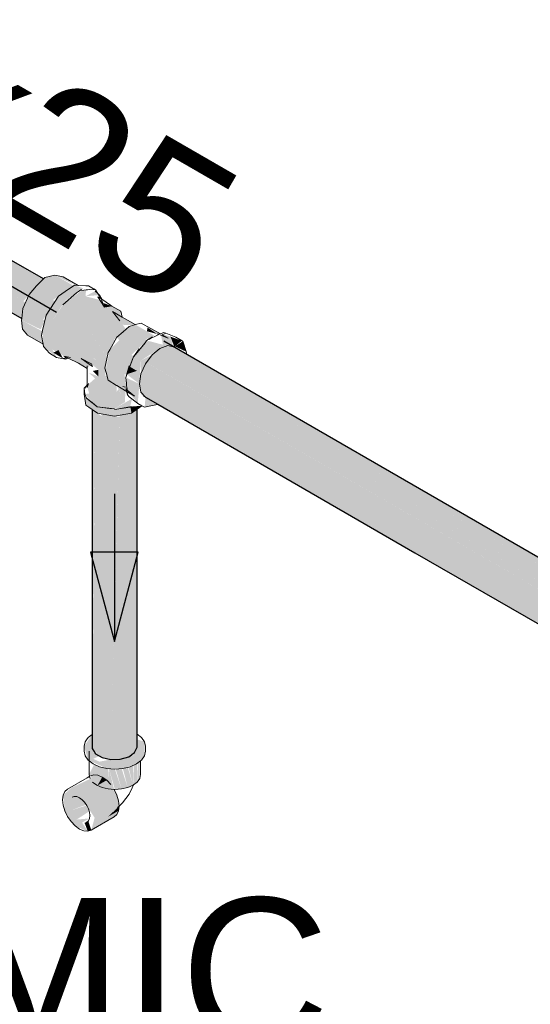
# Model space of a CAD drawing. Header units: millimetres. Extents: x 567 to 934, y -1 to 364.
# Tile 569 of 656: x 749.335 to 750.026, y 70.55 to 71.882. Entities that reach past the tile are written whole.
import ezdxf

# ---------------------------------------------------------------- set-up
doc = ezdxf.new("R2010")
doc.units = ezdxf.units.MM
doc.header["$MEASUREMENT"] = 0
doc.linetypes.add('NULL', pattern=[0])
for name, color, linetype, lineweight in [('AF-Condutos', 140, 'Continuous', 25), ('AF-Conexões', 152, 'Continuous', 18), ('AF-Peça de utilização', 152, 'Continuous', 18), ('AF-Sentido conduto', 140, 'Continuous', 30), ('AF-Textos conduto', 7, 'Continuous', 9), ('Textos', 7, 'Continuous', 9)]:
    doc.layers.add(name, color=color, linetype=linetype, lineweight=lineweight)
doc.styles.add('Arial', font='arial.ttf')

msp = doc.modelspace()

# ---------------------------------------------------------------- hatches: boundary and pattern name
at = {"layer": 'AF-Condutos', "linetype": 'Continuous'}
for points in [[(749.2193, 71.6164), (749.2008, 71.6264), (749.1833, 71.6184), (749.1702, 71.5972), (749.1702, 71.5769), (749.338, 71.4781), (749.3431, 71.4992), (749.2241, 71.5769), (749.3476, 71.5093), (749.2236, 71.5809), (749.348, 71.5102), (749.3666, 71.5305)], [(749.2075, 71.6233), (749.3668, 71.5307), (749.3672, 71.5311)], [(749.2236, 71.5809), (749.3473, 71.5095), (749.3479, 71.5102)], [(749.2241, 71.5769), (749.3402, 71.5011), (749.3476, 71.5093)], [(749.1753, 71.5717), (749.3379, 71.4777), (749.338, 71.4781), (749.1907, 71.5648)], [(749.5104, 71.4487), (749.528, 71.4383), (750.7581, 70.7283)], [(749.5429, 71.4394), (749.5181, 71.4442), (750.7581, 70.7283), (750.7582, 70.7284), (749.5619, 71.4272), (750.765, 70.7329)], [(749.5299, 71.4469), (750.765, 70.7329), (750.7659, 70.7333)], [(749.5163, 71.4304), (749.5034, 71.4199), (750.7387, 70.7067), (750.7389, 70.7069)], [(749.528, 71.4383), (749.5163, 71.4304), (750.7483, 70.7193), (750.7485, 70.7195)], [(750.7476, 70.7197), (749.5163, 71.4304), (750.7374, 70.7078)], [(750.7572, 70.7288), (749.528, 71.4383), (750.7471, 70.7203)], [(750.7646, 70.7331), (749.5619, 71.4272), (750.7566, 70.7293)], [(749.4996, 71.4035), (750.7314, 70.6923), (750.7315, 70.6926), (749.5063, 71.418)], [(750.7384, 70.7069), (749.5064, 71.4181), (749.5063, 71.418)], [(750.7387, 70.7067), (749.5063, 71.418), (750.7298, 70.6936)], [(749.4832, 71.413), (749.4803, 71.4023), (749.4937, 71.4068)], [(750.7275, 70.6788), (750.7275, 70.6791), (749.4995, 71.4033), (749.4971, 71.389)], [(750.7291, 70.6937), (749.4996, 71.4035), (749.4995, 71.4033)], [(750.7256, 70.6802), (750.7291, 70.6937), (749.4995, 71.4033)], [(749.4971, 71.389), (750.7265, 70.6694), (750.7275, 70.6788)], [(749.4998, 71.3747), (749.6705, 71.2784), (750.7261, 70.6693), (750.7265, 70.6694), (749.4971, 71.389)], [(749.505, 71.3714), (750.7265, 70.6662), (750.7265, 70.6663), (749.6705, 71.2784)], [(749.4332, 70.9152), (749.4373, 71.3517), (749.4331, 71.3547)], [(749.4332, 70.9152), (749.4331, 71.3547), (749.4331, 70.9184)], [(749.4331, 70.896), (749.4466, 70.8839), (749.4466, 71.3486), (749.4461, 71.3486), (749.4381, 70.9178), (749.4376, 71.3515), (749.4373, 71.3517)], [(749.4381, 70.9178), (749.4461, 71.3455), (749.4376, 71.3514)], [(749.4466, 71.3486), (749.4466, 70.8839), (749.4585, 70.8813), (749.4585, 71.3465)], [(749.4706, 71.3469), (749.4585, 70.8813), (749.4826, 70.885), (749.4826, 71.349)], [(749.4705, 71.3444), (749.4585, 71.3465), (749.4585, 70.8813)], [(749.4939, 70.8978), (749.4939, 71.3549), (749.4901, 71.3523), (749.4826, 70.885), (749.4906, 70.8907)], [(749.4826, 70.885), (749.4901, 71.3503), (749.4826, 71.349)], [(750.7262, 70.6665), (750.7264, 70.6691), (749.6705, 71.2784)]]:
    msp.add_hatch(color=151, dxfattribs=at).paths.add_polyline_path(points)
at = {"layer": 'AF-Conexões', "linetype": 'Continuous'}
for points in [[(749.3691, 71.5329), (749.3579, 71.522), (749.3879, 71.5079), (749.4051, 71.5198)], [(749.4081, 71.5219), (749.3829, 71.5364), (749.3691, 71.5329), (749.4051, 71.5198)], [(749.4096, 71.5229), (749.3939, 71.5342), (749.3829, 71.5364)], [(749.3377, 71.4754), (749.3636, 71.4629), (749.3691, 71.4746), (749.3405, 71.4911), (749.3718, 71.4837), (749.3828, 71.5004), (749.3579, 71.522), (749.348, 71.5103), (749.3394, 71.491)], [(749.3878, 71.508), (749.3579, 71.522), (749.3802, 71.5026)], [(749.4213, 71.5184), (749.4091, 71.5225), (749.3876, 71.5077), (749.3804, 71.4767), (749.3971, 71.5022)], [(749.3674, 71.4399), (749.385, 71.4251), (749.3793, 71.4357), (749.4264, 71.41), (749.4323, 71.4161), (749.4416, 71.4082), (749.4416, 71.3992), (749.451, 71.3999), (749.451, 71.4081), (749.4163, 71.4435), (749.4529, 71.4223), (749.4534, 71.4247), (749.426, 71.4671), (749.463, 71.4458), (749.464, 71.4475), (749.4434, 71.4842), (749.4768, 71.4686), (749.4913, 71.4692), (749.4607, 71.4871), (749.4704, 71.4747), (749.4718, 71.4874), (749.4599, 71.4943), (749.4502, 71.4918), (749.4471, 71.5018), (749.4242, 71.5077), (749.4249, 71.5163), (749.4189, 71.5155), (749.3937, 71.4962), (749.3804, 71.4767), (749.3876, 71.5077), (749.3708, 71.4822), (749.3661, 71.4615)], [(749.3937, 71.4962), (749.4157, 71.515), (749.3966, 71.5013)], [(749.4432, 71.5094), (749.4374, 71.5147), (749.4242, 71.5077)], [(749.4599, 71.4943), (749.4487, 71.4985), (749.4502, 71.4924)], [(749.3668, 71.4759), (749.3718, 71.4837), (749.3405, 71.4911)], [(749.4434, 71.4842), (749.4631, 71.4491), (749.4792, 71.4635)], [(749.4743, 71.4698), (749.4434, 71.4842), (749.4779, 71.4642)], [(749.3658, 71.4603), (749.3377, 71.4754), (749.3388, 71.4632), (749.3639, 71.4518)], [(749.4521, 71.4268), (749.463, 71.4458), (749.426, 71.4671)], [(749.483, 71.4668), (749.4667, 71.4523), (749.4856, 71.4278), (749.5073, 71.4479)], [(749.4917, 71.4693), (749.483, 71.4668), (749.5024, 71.4478), (749.5171, 71.4546)], [(749.5257, 71.4568), (749.4993, 71.4714), (749.5213, 71.4566)], [(749.3459, 71.455), (749.3668, 71.4429), (749.3652, 71.4512), (749.3388, 71.4632)], [(749.526, 71.457), (749.5288, 71.4421), (749.5086, 71.4475), (749.4908, 71.4281), (749.4802, 71.4019), (749.4971, 71.3892), (749.4985, 71.4204), (749.5248, 71.4372), (749.5429, 71.4394), (749.539, 71.4531)], [(749.5071, 71.4604), (749.5213, 71.4566), (749.5081, 71.4654)], [(749.5544, 71.4475), (749.539, 71.4531), (749.5444, 71.4391)], [(749.4502, 71.409), (749.4529, 71.4223), (749.4163, 71.4435)], [(749.4518, 71.4099), (749.48, 71.4015), (749.4889, 71.4259), (749.4699, 71.4481), (749.457, 71.4354)], [(749.5601, 71.433), (749.5557, 71.4469), (749.5453, 71.4398)], [(749.3876, 71.435), (749.3805, 71.4314), (749.3937, 71.4237)], [(749.5052, 71.4165), (749.5142, 71.4286), (749.4985, 71.4204), (749.4992, 71.4026)], [(749.4264, 71.3871), (749.4291, 71.3761), (749.4231, 71.3754), (749.4401, 71.3581), (749.4633, 71.3556), (749.4774, 71.3645), (749.4663, 71.3781), (749.4663, 71.387), (749.4531, 71.4001), (749.4416, 71.3992), (749.4286, 71.4043), (749.4371, 71.3966)], [(749.4339, 71.4067), (749.4416, 71.3992), (749.4416, 71.4082)], [(749.4547, 71.3941), (749.4805, 71.3786), (749.4767, 71.4033), (749.4505, 71.4103)], [(749.4774, 71.3645), (749.4782, 71.38), (749.4665, 71.387)], [(749.4948, 71.3628), (749.4971, 71.3892), (749.4802, 71.3971), (749.4803, 71.3811)], [(749.4225, 71.3744), (749.4248, 71.3605), (749.4402, 71.3497), (749.4633, 71.3456), (749.4864, 71.3497), (749.4666, 71.3552), (749.4401, 71.3581)], [(749.4663, 71.3781), (749.4774, 71.3645), (749.4686, 71.3824)], [(749.487, 71.3691), (749.4633, 71.3556), (749.4844, 71.3577)], [(749.5215, 71.3614), (749.5054, 71.3712), (749.5041, 71.3575)], [(749.4669, 71.3551), (749.4864, 71.3497), (749.4864, 71.358)], [(749.5005, 71.3596), (749.4848, 71.3584), (749.4864, 71.3497)]]:
    msp.add_hatch(color=161, dxfattribs=at).paths.add_polyline_path(points)
at = {"layer": 'AF-Peça de utilização', "linetype": 'Continuous'}
for points in [[(749.4331, 70.9147), (749.4223, 70.8991), (749.4278, 70.8803), (749.4531, 70.8691), (749.4747, 70.8691), (749.4933, 70.8753), (749.5041, 70.8861), (749.5041, 70.9053), (749.4939, 70.9084), (749.4895, 70.8871), (749.4431, 70.8783), (749.4345, 70.8821), (749.4939, 70.909), (749.4376, 70.8891), (749.4345, 70.8909)], [(749.4291, 70.8612), (749.4393, 70.8466), (749.4628, 70.8408), (749.456, 70.8689), (749.4549, 70.8523), (749.4485, 70.8695), (749.436, 70.8747)], [(749.4549, 70.8523), (749.4549, 70.8687), (749.4482, 70.8703)], [(749.4639, 70.8683), (749.456, 70.8689), (749.4639, 70.8407), (749.4729, 70.8414)], [(749.4729, 70.869), (749.465, 70.8684), (749.4729, 70.8414), (749.4813, 70.8434)], [(749.4813, 70.8696), (749.4747, 70.8691), (749.4813, 70.8434)], [(749.4813, 70.8707), (749.4813, 70.8434), (749.4885, 70.8466)], [(749.4885, 70.8724), (749.4823, 70.8709), (749.4885, 70.8466)], [(749.494, 70.8507), (749.4894, 70.8736), (749.4885, 70.8466)], [(749.494, 70.8756), (749.4894, 70.8736), (749.494, 70.8507)], [(749.4975, 70.8784), (749.4948, 70.8764), (749.494, 70.8507), (749.4975, 70.8556)], [(749.4258, 70.8191), (749.4038, 70.8123), (749.4229, 70.8233), (749.4365, 70.8025), (749.432, 70.7856), (749.4629, 70.8035), (749.4688, 70.8119), (749.4378, 70.794), (749.4696, 70.8182), (749.4665, 70.8331), (749.4528, 70.8532), (749.4404, 70.8461), (749.4469, 70.8575), (749.441, 70.86), (749.4046, 70.8427), (749.394, 70.8329), (749.3963, 70.8117), (749.41, 70.7915), (749.4273, 70.7842), (749.4195, 70.7958), (749.4294, 70.8015), (749.4123, 70.8), (749.429, 70.8111)], [(749.4404, 70.8461), (749.4528, 70.8532), (749.4469, 70.8575)], [(749.4038, 70.8123), (749.4251, 70.82), (749.4229, 70.8233)], [(749.4378, 70.794), (749.4546, 70.8037), (749.4695, 70.8182)], [(749.4546, 70.8037), (749.4688, 70.8119), (749.4696, 70.8182)], [(749.4279, 70.7982), (749.4229, 70.7955), (749.4273, 70.7842), (749.432, 70.7856)]]:
    msp.add_hatch(color=161, dxfattribs=at).paths.add_polyline_path(points)

# ---------------------------------------------------------------- linework, layer by layer
at = {"layer": 'AF-Condutos'}
for p, q in [((749.3672, 71.5311), (749.2075, 71.6233)), ((749.189, 71.5637), (749.3379, 71.4777)), ((750.7659, 70.7333), (749.5299, 71.4469)), ((749.5051, 71.3714), (749.5221, 71.3616)), ((749.5221, 71.3616), (749.6696, 71.2764)), ((749.4331, 71.3547), (749.4331, 70.9184)), ((749.4939, 71.3307), (749.4939, 71.3549)), ((749.4939, 70.9159), (749.4939, 71.3307)), ((749.6696, 71.2764), (749.8695, 71.1609)), ((749.8695, 71.1609), (750.7265, 70.6662)), ((749.4331, 70.9184), (749.4331, 70.9155)), ((749.4331, 70.9155), (749.4331, 70.9151)), ((749.4331, 70.9151), (749.4331, 70.896)), ((749.4939, 70.9157), (749.4939, 70.9159)), ((749.4939, 70.8978), (749.4939, 70.9157)), ((749.4331, 70.896), (749.4376, 70.8891)), ((749.4906, 70.8907), (749.4939, 70.8978)), ((749.4376, 70.8891), (749.4466, 70.8839)), ((749.4466, 70.8839), (749.4585, 70.8813)), ((749.4585, 70.8813), (749.4712, 70.8817)), ((749.4712, 70.8817), (749.4826, 70.885)), ((749.4826, 70.885), (749.4906, 70.8907))]:
    msp.add_line(p, q, dxfattribs=at)
at = {"layer": 'AF-Conexões'}
for p, q in [((749.3691, 71.5329), (749.3672, 71.5311)), ((749.3829, 71.5364), (749.3691, 71.5329)), ((749.3939, 71.5342), (749.3829, 71.5364)), ((749.4144, 71.5223), (749.3939, 71.5342)), ((749.3579, 71.522), (749.348, 71.5103)), ((749.3672, 71.5311), (749.3579, 71.522)), ((749.4091, 71.5225), (749.3967, 71.514)), ((749.4144, 71.5223), (749.4091, 71.5225)), ((749.4244, 71.5219), (749.4144, 71.5223)), ((749.4254, 71.5219), (749.4244, 71.5219)), ((749.4281, 71.5218), (749.4254, 71.5219)), ((749.4351, 71.5178), (749.4281, 71.5218)), ((749.348, 71.5103), (749.3394, 71.491)), ((749.3876, 71.5077), (749.3708, 71.4822)), ((749.3967, 71.514), (749.3876, 71.5077)), ((749.4118, 71.5122), (749.3937, 71.4962)), ((749.4186, 71.517), (749.4118, 71.5122)), ((749.4166, 71.5154), (749.4186, 71.517)), ((749.4249, 71.5163), (749.4189, 71.5155)), ((749.4267, 71.5166), (749.4249, 71.5163)), ((749.4299, 71.517), (749.4267, 71.5166)), ((749.4377, 71.5163), (749.4299, 71.517)), ((749.4353, 71.5176), (749.4351, 71.5178)), ((749.4377, 71.5163), (749.4353, 71.5176)), ((749.4404, 71.512), (749.4374, 71.5147)), ((749.4452, 71.5044), (749.4377, 71.5163)), ((749.4432, 71.5094), (749.4404, 71.512)), ((749.4447, 71.5045), (749.441, 71.507)), ((749.441, 71.507), (749.4499, 71.4928)), ((749.4453, 71.5042), (749.4432, 71.5094)), ((749.4461, 71.5036), (749.4432, 71.5094)), ((749.4432, 71.5094), (749.4453, 71.5041)), ((749.4453, 71.5041), (749.4447, 71.5045)), ((749.4453, 71.5041), (749.4453, 71.5042)), ((749.4454, 71.5041), (749.4453, 71.5041)), ((749.4453, 71.5041), (749.4453, 71.5041)), ((749.4461, 71.5036), (749.4454, 71.5041)), ((749.4499, 71.4928), (749.4457, 71.5031)), ((749.458, 71.4956), (749.4461, 71.5036)), ((749.4599, 71.4943), (749.458, 71.4956)), ((749.4718, 71.4874), (749.4599, 71.4943)), ((749.3394, 71.491), (749.3379, 71.4777)), ((749.3708, 71.4822), (749.3661, 71.4615)), ((749.4607, 71.4871), (749.4704, 71.4747)), ((749.4738, 71.4796), (749.4607, 71.4871)), ((749.4738, 71.4796), (749.4718, 71.4874)), ((749.3379, 71.4777), (749.3377, 71.4754)), ((749.3377, 71.4754), (749.3388, 71.4632)), ((749.488, 71.4714), (749.4738, 71.4796)), ((749.483, 71.4668), (749.4751, 71.4598)), ((749.489, 71.4685), (749.483, 71.4668)), ((749.4915, 71.4694), (749.488, 71.4714)), ((749.4917, 71.4693), (749.489, 71.4685)), ((749.4917, 71.4693), (749.4915, 71.4694)), ((749.4993, 71.4714), (749.4917, 71.4693)), ((749.5257, 71.4568), (749.4993, 71.4714)), ((749.3388, 71.4632), (749.3459, 71.455)), ((749.3459, 71.455), (749.3668, 71.4429)), ((749.3661, 71.4615), (749.3646, 71.4547)), ((749.3646, 71.4547), (749.3668, 71.4429)), ((749.4751, 71.4598), (749.4667, 71.4523)), ((749.5234, 71.4558), (749.5171, 71.4529)), ((749.5255, 71.4569), (749.5213, 71.4566)), ((749.5257, 71.4568), (749.5234, 71.4558)), ((749.526, 71.457), (749.5255, 71.4569)), ((749.5256, 71.455), (749.536, 71.4511)), ((749.526, 71.457), (749.5257, 71.4568)), ((749.5295, 71.4586), (749.526, 71.457)), ((749.5277, 71.4557), (749.5329, 71.4576)), ((749.536, 71.4511), (749.5277, 71.4557)), ((749.5329, 71.4576), (749.5295, 71.4586)), ((749.5462, 71.4524), (749.5329, 71.4576)), ((749.3668, 71.4429), (749.3674, 71.4399)), ((749.3674, 71.4399), (749.3755, 71.4306)), ((749.4667, 71.4523), (749.457, 71.4354)), ((749.4889, 71.4259), (749.5055, 71.4452)), ((749.5047, 71.4447), (749.4908, 71.4281)), ((749.5068, 71.4473), (749.5047, 71.4447)), ((749.508, 71.4487), (749.5068, 71.4473)), ((749.5147, 71.4527), (749.508, 71.4487)), ((749.5105, 71.4498), (749.508, 71.4487)), ((749.5105, 71.4498), (749.5147, 71.4527)), ((749.5149, 71.4519), (749.5105, 71.4498)), ((749.5171, 71.4529), (749.5149, 71.4519)), ((749.5248, 71.4372), (749.5354, 71.4409)), ((749.5354, 71.4409), (749.5429, 71.4394)), ((749.5547, 71.4476), (749.5462, 71.4524)), ((749.5557, 71.4469), (749.5547, 71.4476)), ((749.5601, 71.433), (749.5557, 71.4469)), ((749.3755, 71.4306), (749.385, 71.4251)), ((749.3947, 71.4268), (749.3985, 71.425)), ((749.4038, 71.4251), (749.3947, 71.4268)), ((749.4548, 71.4316), (749.4505, 71.4103)), ((749.457, 71.4354), (749.4548, 71.4316)), ((749.4967, 71.4367), (749.4889, 71.4259)), ((749.4908, 71.4281), (749.4889, 71.4259)), ((749.4908, 71.4281), (749.4967, 71.4367)), ((749.5052, 71.4165), (749.5142, 71.4286)), ((749.5142, 71.4286), (749.5248, 71.4372)), ((749.5429, 71.4394), (749.5444, 71.4391)), ((749.5614, 71.4287), (749.5601, 71.433)), ((749.385, 71.4251), (749.3971, 71.4227)), ((749.3985, 71.425), (749.3937, 71.4237)), ((749.3937, 71.4237), (749.4, 71.4243)), ((749.3971, 71.4227), (749.4007, 71.424)), ((749.3985, 71.425), (749.4, 71.4243)), ((749.4, 71.4243), (749.4007, 71.424)), ((749.4007, 71.424), (749.4147, 71.4173)), ((749.4147, 71.4173), (749.4264, 71.41)), ((749.4185, 71.4237), (749.4338, 71.4125)), ((749.4323, 71.4161), (749.4185, 71.4237)), ((749.4264, 71.4134), (749.4264, 71.4101)), ((749.4264, 71.41), (749.4264, 71.4134)), ((749.4338, 71.4125), (749.4323, 71.4161)), ((749.4802, 71.4019), (749.4892, 71.4257)), ((749.4885, 71.4248), (749.4802, 71.4019)), ((749.4803, 71.4023), (749.4834, 71.4137)), ((749.4834, 71.4137), (749.4806, 71.4042)), ((749.4889, 71.4259), (749.4885, 71.4248)), ((749.4992, 71.4026), (749.5052, 71.4165)), ((749.4264, 71.4101), (749.4263, 71.3881)), ((749.4505, 71.4103), (749.452, 71.4046)), ((749.452, 71.4046), (749.4547, 71.3941)), ((749.4806, 71.4042), (749.4787, 71.398)), ((749.4787, 71.398), (749.4802, 71.4019)), ((749.4795, 71.4002), (749.4792, 71.3993)), ((749.4802, 71.4019), (749.4795, 71.4002)), ((749.48, 71.4015), (749.4803, 71.4023)), ((749.4971, 71.3892), (749.4992, 71.4026)), ((749.4263, 71.3875), (749.4225, 71.3834)), ((749.4263, 71.3881), (749.4251, 71.3862)), ((749.4263, 71.3843), (749.4281, 71.3895)), ((749.4263, 71.3881), (749.4263, 71.3875)), ((749.4263, 71.3875), (749.4263, 71.387)), ((749.4263, 71.387), (749.4263, 71.3843)), ((749.4547, 71.3941), (749.4663, 71.3872)), ((749.4663, 71.3872), (749.4665, 71.387)), ((749.4663, 71.387), (749.4663, 71.3872)), ((749.4665, 71.387), (749.4663, 71.387)), ((749.4665, 71.387), (749.4725, 71.3834)), ((749.4792, 71.3993), (749.4787, 71.398)), ((749.4787, 71.398), (749.4794, 71.3903)), ((749.4794, 71.3903), (749.4798, 71.3865)), ((749.4798, 71.3865), (749.4798, 71.3859)), ((749.4992, 71.3781), (749.4971, 71.3892)), ((749.4225, 71.3834), (749.4225, 71.3825)), ((749.4225, 71.3834), (749.4231, 71.3754)), ((749.4225, 71.3825), (749.4225, 71.3768)), ((749.4225, 71.3768), (749.4225, 71.3744)), ((749.4225, 71.3744), (749.4228, 71.3725)), ((749.4231, 71.3754), (749.4257, 71.3701)), ((749.4251, 71.3862), (749.4234, 71.3836)), ((749.4725, 71.3834), (749.4805, 71.3786)), ((749.4784, 71.3849), (749.4748, 71.3856)), ((749.4786, 71.3825), (749.4795, 71.3792)), ((749.4803, 71.3811), (749.4786, 71.3825)), ((749.4795, 71.3792), (749.4809, 71.3744)), ((749.4798, 71.3859), (749.4799, 71.3853)), ((749.4799, 71.3853), (749.4803, 71.3811)), ((749.4803, 71.3811), (749.4805, 71.3786)), ((749.4906, 71.3725), (749.4804, 71.3809)), ((749.4805, 71.3786), (749.4809, 71.3744)), ((749.4809, 71.3744), (749.4806, 71.3785)), ((749.4806, 71.3785), (749.4906, 71.3725)), ((749.4809, 71.3744), (749.4834, 71.3719)), ((749.5051, 71.3714), (749.4992, 71.3781)), ((749.4228, 71.3725), (749.4248, 71.3605)), ((749.4248, 71.3605), (749.4288, 71.3577)), ((749.4331, 71.364), (749.4257, 71.3701)), ((749.4257, 71.3701), (749.4331, 71.3637)), ((749.4401, 71.3581), (749.4331, 71.364)), ((749.4331, 71.3637), (749.4345, 71.3625)), ((749.4345, 71.3625), (749.4401, 71.3581)), ((749.4834, 71.3719), (749.4946, 71.363)), ((749.4946, 71.363), (749.4948, 71.3628)), ((749.4948, 71.3628), (749.5005, 71.3596)), ((749.5026, 71.3728), (749.5052, 71.3712)), ((749.5052, 71.3712), (749.5051, 71.3714)), ((749.5104, 71.3589), (749.5215, 71.3614)), ((749.5215, 71.3614), (749.5221, 71.3616)), ((749.4288, 71.3577), (749.4331, 71.3547)), ((749.4331, 71.3547), (749.4402, 71.3497)), ((749.4401, 71.3581), (749.4569, 71.3559)), ((749.4633, 71.3556), (749.4401, 71.3581)), ((749.4402, 71.3497), (749.4633, 71.3456)), ((749.4569, 71.3559), (749.4633, 71.3556)), ((749.4633, 71.3546), (749.4844, 71.3577)), ((749.4666, 71.3552), (749.4633, 71.3546)), ((749.4633, 71.3456), (749.4864, 71.3497)), ((749.4864, 71.3587), (749.4666, 71.3552)), ((749.4844, 71.3577), (749.4864, 71.3587)), ((749.4864, 71.3497), (749.4939, 71.3549)), ((749.4939, 71.3549), (749.5005, 71.3596)), ((749.5005, 71.3596), (749.5041, 71.3575)), ((749.5041, 71.3575), (749.5104, 71.3589))]:
    msp.add_line(p, q, dxfattribs=at)
at = {"layer": 'AF-Peça de utilização'}
for p, q in [((749.4253, 70.9076), (749.4237, 70.9053)), ((749.4278, 70.9111), (749.4253, 70.9076)), ((749.4331, 70.9151), (749.4278, 70.9111)), ((749.5, 70.9111), (749.4939, 70.9157)), ((749.5041, 70.9053), (749.5, 70.9111)), ((749.4237, 70.9053), (749.4223, 70.8991)), ((749.4223, 70.8991), (749.4223, 70.8923)), ((749.5055, 70.8991), (749.5041, 70.9053)), ((749.5055, 70.8923), (749.5055, 70.8991)), ((749.4223, 70.8923), (749.4237, 70.8861)), ((749.4237, 70.8861), (749.4278, 70.8803)), ((749.4291, 70.8923), (749.4291, 70.8793)), ((749.5, 70.8803), (749.5041, 70.8861)), ((749.5041, 70.8861), (749.5055, 70.8923)), ((749.4278, 70.8803), (749.4291, 70.8793)), ((749.4291, 70.8793), (749.4345, 70.8753)), ((749.4291, 70.8793), (749.4291, 70.8612)), ((749.4345, 70.8753), (749.4431, 70.8715)), ((749.4431, 70.8715), (749.4531, 70.8691)), ((749.4531, 70.8691), (749.4639, 70.8683)), ((749.4639, 70.8683), (749.4747, 70.8691)), ((749.4747, 70.8691), (749.4847, 70.8715)), ((749.4847, 70.8715), (749.4933, 70.8753)), ((749.4933, 70.8753), (749.4987, 70.8793)), ((749.4987, 70.8793), (749.5, 70.8803)), ((749.4987, 70.8608), (749.4987, 70.8793)), ((749.4262, 70.8564), (749.3999, 70.8412)), ((749.4287, 70.8578), (749.4262, 70.8564)), ((749.4291, 70.8581), (749.4287, 70.8578)), ((749.4291, 70.8612), (749.4291, 70.8608)), ((749.4291, 70.8608), (749.4296, 70.8587)), ((749.4297, 70.8584), (749.4291, 70.8581)), ((749.4296, 70.8587), (749.4297, 70.8584)), ((749.4297, 70.8584), (749.4303, 70.8556)), ((749.4355, 70.8605), (749.4308, 70.8591)), ((749.441, 70.86), (749.4355, 70.8605)), ((749.4469, 70.8575), (749.441, 70.86)), ((749.4528, 70.8532), (749.4469, 70.8575)), ((749.494, 70.8507), (749.4975, 70.8556)), ((749.4975, 70.8556), (749.4987, 70.8608)), ((749.3999, 70.8412), (749.3963, 70.8379)), ((749.4338, 70.8507), (749.4393, 70.8466)), ((749.4393, 70.8466), (749.4465, 70.8434)), ((749.4465, 70.8434), (749.4549, 70.8414)), ((749.4582, 70.8474), (749.4528, 70.8532)), ((749.4549, 70.8414), (749.4628, 70.8408)), ((749.4628, 70.8408), (749.4639, 70.8407)), ((749.4629, 70.8406), (749.4628, 70.8408)), ((749.4665, 70.8331), (749.4629, 70.8406)), ((749.4639, 70.8407), (749.4729, 70.8414)), ((749.4729, 70.8414), (749.4813, 70.8434)), ((749.4813, 70.8434), (749.4885, 70.8466)), ((749.4831, 70.8344), (749.4872, 70.8428)), ((749.4872, 70.8428), (749.4892, 70.8471)), ((749.4885, 70.8466), (749.4892, 70.8471)), ((749.4892, 70.8471), (749.494, 70.8507)), ((749.394, 70.8329), (749.3932, 70.8265)), ((749.3963, 70.8379), (749.394, 70.8329)), ((749.4061, 70.8305), (749.4089, 70.8314)), ((749.4089, 70.8314), (749.4123, 70.8311)), ((749.4123, 70.8311), (749.4159, 70.8295)), ((749.4159, 70.8295), (749.4195, 70.8269)), ((749.4688, 70.8254), (749.4665, 70.8331)), ((749.474, 70.8225), (749.4831, 70.8344)), ((749.3932, 70.8265), (749.394, 70.8193)), ((749.394, 70.8193), (749.3963, 70.8117)), ((749.4195, 70.8269), (749.4229, 70.8233)), ((749.4229, 70.8233), (749.4258, 70.8191)), ((749.4258, 70.8191), (749.428, 70.8145)), ((749.428, 70.8145), (749.4294, 70.8098)), ((749.4674, 70.8161), (749.4696, 70.8182)), ((749.4696, 70.8182), (749.4688, 70.8254)), ((749.4688, 70.8119), (749.4696, 70.8182)), ((749.4696, 70.8182), (749.474, 70.8225)), ((749.3963, 70.8117), (749.3999, 70.8042)), ((749.3999, 70.8042), (749.4046, 70.7973)), ((749.4294, 70.8015), (749.428, 70.7984)), ((749.4294, 70.8098), (749.4299, 70.8054)), ((749.4299, 70.8054), (749.4294, 70.8015)), ((749.432, 70.7856), (749.4629, 70.8035)), ((749.4629, 70.8035), (749.4665, 70.8069)), ((749.4665, 70.8069), (749.4688, 70.8119)), ((749.4046, 70.7973), (749.41, 70.7915)), ((749.41, 70.7915), (749.4159, 70.7872)), ((749.4159, 70.7872), (749.4218, 70.7847)), ((749.428, 70.7984), (749.4258, 70.7963)), ((749.4218, 70.7847), (749.4273, 70.7842)), ((749.4273, 70.7842), (749.432, 70.7856))]:
    msp.add_line(p, q, dxfattribs=at)
at = {"layer": 'AF-Sentido conduto'}
for p, q in [((749.4956, 71.1614), (749.4309, 71.1614)), ((749.4309, 71.1614), (749.4633, 71.0407)), ((749.4633, 71.0407), (749.4956, 71.1614))]:
    msp.add_line(p, q, dxfattribs=at)
for points in [[(749.3851, 71.4858), (749.2119, 71.5858)], [(749.4633, 71.2407), (749.4633, 71.0407)]]:
    msp.add_lwpolyline(points, dxfattribs=at)

# ---------------------------------------------------------------- texts
at = {"layer": 'AF-Textos conduto', "linetype": 'NULL', "insert": (749.3368, 71.6021), "char_height": 0.2, "width": 0.962805, "attachment_point": 8, "rotation": 329.9999, "line_spacing_factor": 0.6, "style": 'Arial'}
msp.add_mtext('ø25', dxfattribs=at)
at = {"layer": 'Textos', "linetype": 'NULL', "insert": (749.7543, 70.4912), "char_height": 0.2, "width": 1.02439, "attachment_point": 9, "line_spacing_factor": 0.6, "style": 'Arial'}
msp.add_mtext('MIC', dxfattribs=at)

doc.saveas('drawing.dxf')
